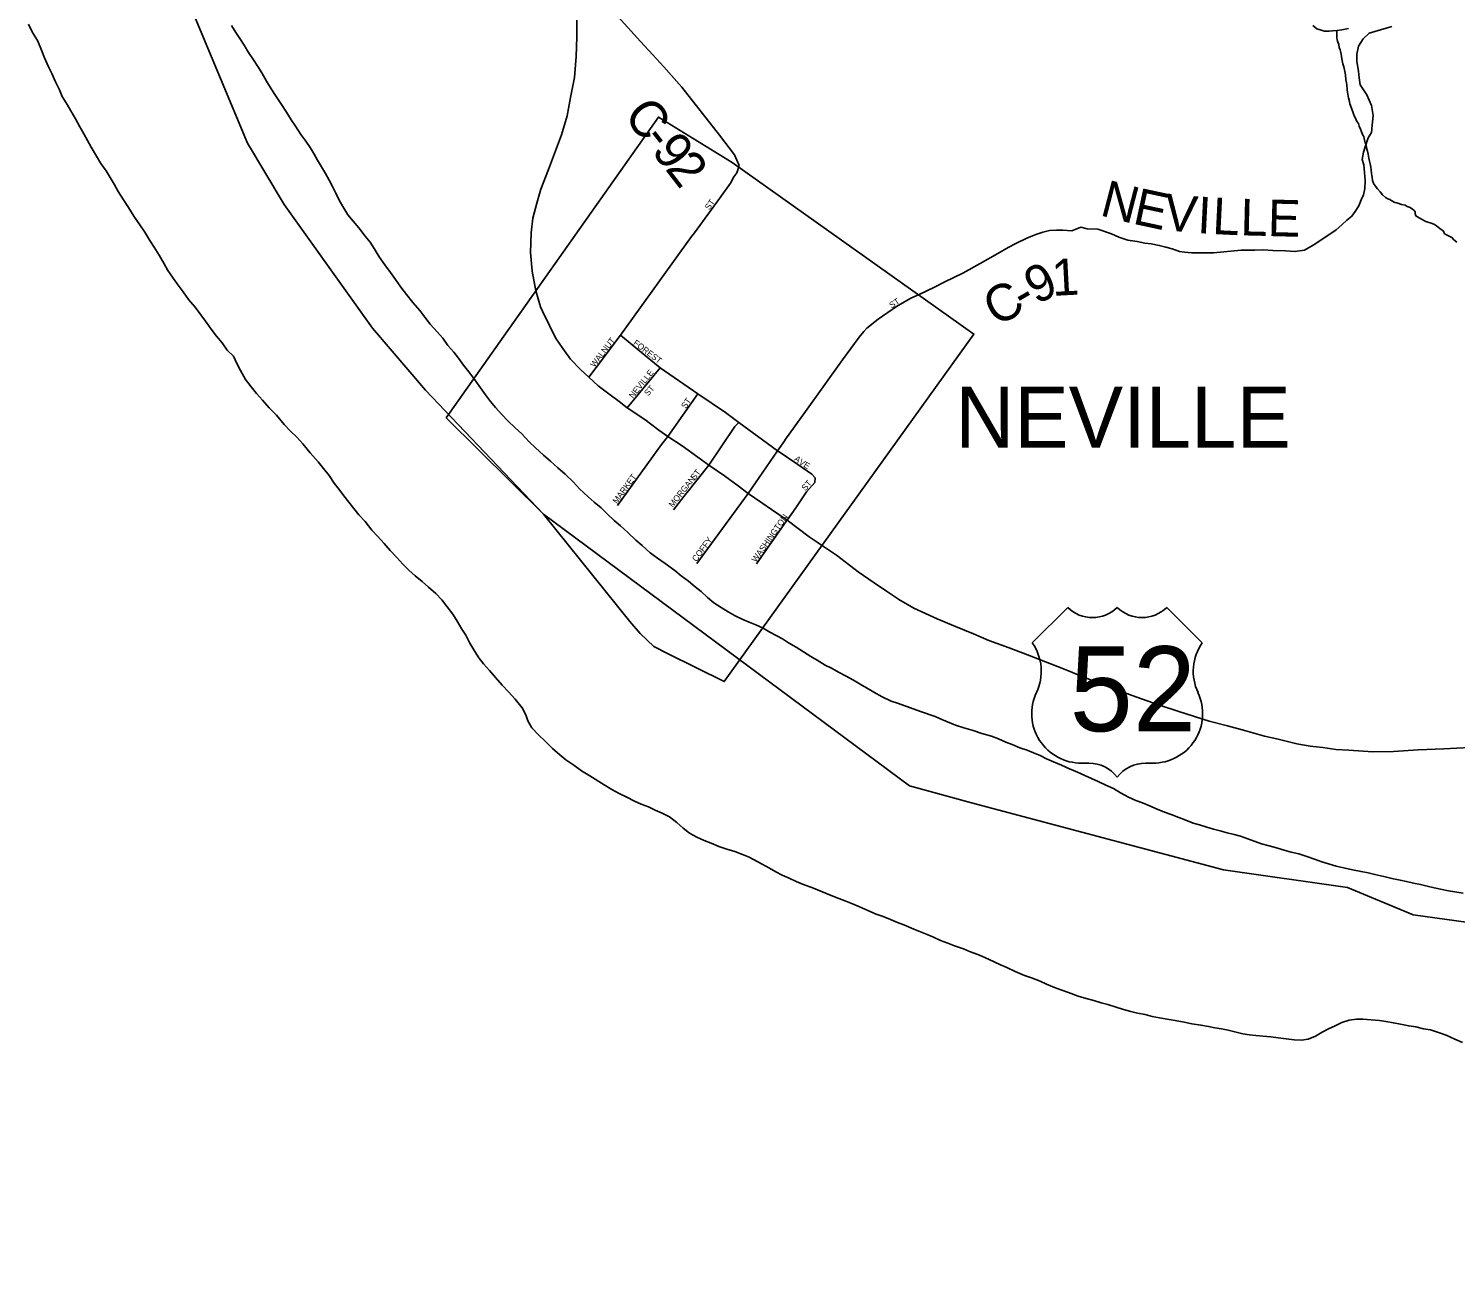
# Model space of a CAD drawing. Extents: x 1310247 to 1664935, y 235267 to 584339.
# Drawn here: x 1475295 to 1486990, y 292803 to 303045 of the extents above; entities that cross this region are included whole.
import ezdxf

# ---------------------------------------------------------------- set-up
doc = ezdxf.new("R2010")
doc.units = 0
for name, color, linetype in [('GM_X_City_Street', 7, 'Continuous'), ('GM_X_City_Street_Text', 7, 'Continuous'), ('GM_X_Corporation', 7, 'Continuous'), ('GM_X_Corporation_Text', 7, 'Continuous'), ('GM_X_County', 7, 'Continuous'), ('GM_X_County_Road', 7, 'Continuous'), ('GM_X_County_Road_Text', 7, 'Continuous'), ('GM_X_Major_River', 7, 'Continuous'), ('GM_X_Minor_River', 7, 'Continuous'), ('GM_X_Township', 7, 'Continuous'), ('GM_X_US_Location', 7, 'Continuous'), ('GM_X_US_Route', 7, 'Continuous'), ('GM_X_US_Shield', 7, 'Continuous')]:
    doc.layers.add(name, color=color, linetype=linetype)

msp = doc.modelspace()

# ---------------------------------------------------------------- linework, layer by layer
at = {"layer": 'GM_X_City_Street'}
for points in [[(1480752, 301371), (1480958, 301653), (1481049, 301779), (1481076, 301831), (1481100, 301864), (1481118, 301924)], [(1479887, 300188), (1479947, 300269), (1480146, 300533), (1480729, 301340), (1480752, 301371)], [(1481493, 299669), (1481494, 299671), (1481663, 299907), (1481965, 300330), (1482104, 300516), (1482141, 300564), (1482167, 300589), (1482259, 300665), (1482409, 300767), (1482525, 300837), (1482594, 300867)], [(1480146, 300533), (1480242, 300454), (1480472, 300266), (1480780, 300051), (1481008, 299898), (1481116, 299818), (1481433, 299586), (1481438, 299582)], [(1480202, 299938), (1480472, 300266)], [(1480505, 299665), (1480534, 299702), (1480780, 300051)], [(1480691, 299242), (1480870, 299468), (1481085, 299783), (1481116, 299818)], [(1480123, 299136), (1480483, 299636), (1480505, 299665)], [(1480771, 298661), (1481192, 299235), (1481433, 299586), (1481493, 299669)], [(1481438, 299582), (1481599, 299473), (1481716, 299393), (1481742, 299364)], [(1481508, 299010), (1481512, 299016), (1481585, 299118), (1481672, 299249), (1481739, 299325), (1481742, 299364)], [(1480580, 299102), (1480685, 299234), (1480691, 299242)], [(1481261, 298658), (1481508, 299010)]]:
    msp.add_lwpolyline(points, dxfattribs=at)
at = {"layer": 'GM_X_Corporation'}
msp.add_lwpolyline([(1478717, 299856), (1480458, 302319), (1481061, 301947), (1483043, 300541), (1480997, 297694), (1480537, 297921), (1480420, 297983), (1480308, 298087), (1480224, 298187), (1479516, 299067)], close=True, dxfattribs=at)
at = {"layer": 'GM_X_County'}
msp.add_lwpolyline([(1499689, 292803), (1497722, 293476), (1496583, 293865), (1493444, 294506), (1490796, 295103), (1488222, 295564), (1486642, 295784), (1486104, 296006), (1485089, 296153), (1483023, 296702), (1482514, 296841), (1479516, 299067), (1478549, 300083), (1478115, 300590), (1477391, 301603), (1477091, 302106), (1475982, 304757)], dxfattribs=at)
at = {"layer": 'GM_X_County_Road'}
for points in [[(1481118, 301924), (1481080, 302011), (1480959, 302172), (1480650, 302564), (1480501, 302731), (1480413, 302830), (1480312, 302939), (1480075, 303199), (1479930, 303332), (1479803, 303462), (1479743, 303488)], [(1482594, 300867), (1482719, 300927), (1482806, 300970), (1482952, 301042), (1483094, 301119), (1483240, 301201), (1483323, 301251), (1483388, 301283), (1483483, 301329), (1483558, 301361), (1483607, 301377), (1483663, 301390), (1483721, 301392), (1483771, 301393), (1483847, 301387), (1483920, 301418), (1483972, 301403), (1484058, 301400), (1484170, 301363), (1484231, 301335), (1484304, 301312), (1484382, 301300), (1484444, 301287), (1484496, 301282), (1484562, 301268), (1484617, 301254), (1484667, 301239), (1484728, 301219), (1484770, 301212), (1484830, 301207), (1485008, 301208), (1485233, 301230), (1485345, 301230), (1485415, 301232), (1485494, 301227), (1485596, 301224), (1485674, 301217), (1485752, 301230), (1485825, 301270), (1485944, 301349), (1486013, 301397), (1486060, 301436), (1486101, 301475), (1486142, 301507), (1486167, 301545), (1486197, 301592), (1486217, 301642), (1486235, 301682), (1486247, 301735), (1486250, 301799), (1486245, 301865), (1486238, 301929), (1486225, 301972), (1486235, 302032), (1486254, 302083), (1486274, 302150), (1486302, 302194), (1486308, 302254), (1486315, 302333), (1486302, 302414), (1486264, 302501), (1486210, 302583), (1486201, 302640), (1486194, 302696), (1486183, 302774), (1486182, 302834), (1486194, 302902), (1486233, 302960), (1486284, 303007), (1486468, 303061)]]:
    msp.add_lwpolyline(points, dxfattribs=at)
at = {"layer": 'GM_X_Major_River'}
for points in [[(1475295, 303082), (1475326, 303019), (1475370, 302942), (1475401, 302868), (1475427, 302805), (1475460, 302732), (1475485, 302678), (1475517, 302609), (1475548, 302542), (1475571, 302488), (1475612, 302423), (1475643, 302372), (1475681, 302306), (1475716, 302239), (1475749, 302182), (1475778, 302128), (1475809, 302073), (1475851, 301998), (1475888, 301939), (1475931, 301878), (1475996, 301769), (1476031, 301710), (1476074, 301641), (1476115, 301580), (1476159, 301509), (1476206, 301438), (1476247, 301376), (1476289, 301307), (1476324, 301254), (1476365, 301189), (1476407, 301116), (1476438, 301062), (1476475, 301007), (1476512, 300952), (1476563, 300889), (1476607, 300824), (1476660, 300761), (1476746, 300647), (1476793, 300582), (1476835, 300525), (1476882, 300470), (1476923, 300411), (1476974, 300360), (1477003, 300300), (1477032, 300243), (1477074, 300170), (1477121, 300109), (1477164, 300056), (1477213, 300001), (1477268, 299938), (1477326, 299877), (1477391, 299802), (1477442, 299746), (1477493, 299697), (1477542, 299642), (1477602, 299569), (1477669, 299496), (1477712, 299441), (1477759, 299382), (1477801, 299321), (1477840, 299268), (1477879, 299217), (1477920, 299164), (1478002, 299061), (1478053, 299006), (1478110, 298936), (1478155, 298885), (1478209, 298826), (1478258, 298769)], [(1479987, 299117), (1479932, 299164), (1479881, 299209), (1479812, 299274), (1479761, 299329), (1479692, 299393), (1479633, 299446), (1479572, 299499), (1479517, 299549), (1479450, 299610), (1479399, 299659), (1479337, 299724), (1479284, 299773), (1479223, 299831), (1479174, 299882), (1479121, 299939), (1479082, 299990), (1479041, 300045), (1478998, 300101), (1478952, 300166), (1478903, 300233), (1478860, 300288), (1478819, 300343), (1478780, 300394), (1478731, 300449), (1478690, 300508), (1478644, 300561), (1478587, 300624), (1478544, 300681), (1478501, 300736), (1478446, 300799), (1478392, 300866), (1478347, 300925), (1478302, 300988), (1478261, 301047), (1478215, 301110), (1478168, 301175), (1478129, 301242), (1478094, 301295), (1478053, 301345), (1478001, 301413), (1477956, 301467), (1477913, 301518), (1477870, 301587), (1477841, 301638), (1477814, 301695), (1477785, 301751), (1477759, 301804), (1477728, 301858), (1477695, 301913), (1477664, 301966), (1477635, 302016), (1477602, 302071), (1477567, 302122), (1477528, 302177), (1477483, 302246), (1477448, 302298), (1477410, 302361), (1477363, 302430), (1477324, 302487), (1477284, 302552), (1477245, 302615), (1477208, 302682), (1477175, 302734), (1477140, 302789), (1477098, 302850), (1477061, 302909), (1477026, 302963), (1476993, 303014), (1476958, 303069)], [(1486147, 296152), (1486085, 296165), (1486013, 296181), (1485949, 296200), (1485894, 296217), (1485834, 296239), (1485771, 296262), (1485705, 296283), (1485643, 296297), (1485587, 296314), (1485524, 296331), (1485464, 296348), (1485400, 296366), (1485287, 296406), (1485229, 296427), (1485176, 296440), (1485118, 296456), (1485062, 296471), (1485008, 296484), (1484953, 296501), (1484891, 296520), (1484839, 296535), (1484780, 296559), (1484724, 296580), (1484659, 296605), (1484605, 296624), (1484546, 296649), (1484478, 296679), (1484426, 296700), (1484369, 296721), (1484309, 296748), (1484246, 296782), (1484187, 296817), (1484125, 296846), (1484062, 296876), (1484006, 296901), (1483953, 296924), (1483893, 296951), (1483828, 296980), (1483760, 297010), (1483695, 297037), (1483639, 297062), (1483586, 297088), (1483532, 297111), (1483479, 297132), (1483419, 297151), (1483357, 297178), (1483306, 297199), (1483246, 297225), (1483187, 297246), (1483109, 297269), (1483036, 297293), (1482962, 297314), (1482892, 297336), (1482779, 297384), (1482726, 297407), (1482606, 297450), (1482553, 297467), (1482416, 297516), (1482364, 297535), (1482291, 297568), (1482223, 297608), (1482162, 297643), (1482111, 297674), (1482057, 297705), (1481992, 297741), (1481940, 297768), (1481875, 297803), (1481824, 297828), (1481758, 297870), (1481707, 297901), (1481646, 297938), (1481586, 297975), (1481525, 298012), (1481474, 298044), (1481422, 298073), (1481371, 298100), (1481315, 298131), (1481256, 298160), (1481200, 298181), (1481149, 298204), (1481087, 298234), (1481028, 298267), (1480973, 298302), (1480913, 298339), (1480860, 298382), (1480809, 298433), (1480758, 298470), (1480703, 298516), (1480644, 298561), (1480591, 298604), (1480512, 298662), (1480451, 298705), (1480389, 298750), (1480325, 298808), (1480272, 298853), (1480207, 298916), (1480148, 298969), (1480095, 299014), (1480040, 299066), (1479987, 299117)], [(1478258, 298769), (1478313, 298710), (1478362, 298657), (1478413, 298608), (1478464, 298561), (1478521, 298514), (1478574, 298467), (1478633, 298415), (1478682, 298364), (1478725, 298307), (1478772, 298246), (1478809, 298188), (1478847, 298125), (1478878, 298074), (1478913, 298009), (1478952, 297940), (1478985, 297890), (1479024, 297839), (1479073, 297784), (1479121, 297727), (1479178, 297666), (1479229, 297611), (1479284, 297549), (1479341, 297478), (1479371, 297423), (1479386, 297373), (1479419, 297316), (1479474, 297259), (1479531, 297202), (1479590, 297147), (1479649, 297095), (1479700, 297054), (1479765, 297009), (1479828, 296964), (1479896, 296922), (1480014, 296848), (1480075, 296810), (1480137, 296777), (1480198, 296746), (1480262, 296715), (1480317, 296691), (1480375, 296668), (1480432, 296641), (1480488, 296616), (1480547, 296587), (1480608, 296539), (1480659, 296492), (1480712, 296451), (1480772, 296418), (1480833, 296391), (1480889, 296371), (1480952, 296344), (1481018, 296321), (1481084, 296303), (1481147, 296278), (1481201, 296255), (1481308, 296199), (1481367, 296165), (1481419, 296136), (1481472, 296109), (1481528, 296084), (1481587, 296057), (1481653, 296029), (1481716, 296006), (1481807, 295968), (1481873, 295941), (1481936, 295917), (1481994, 295896), (1482048, 295873), (1482099, 295850), (1482175, 295818), (1482242, 295789), (1482300, 295768), (1482359, 295745), (1482417, 295721), (1482470, 295700), (1482550, 295665), (1482605, 295643), (1482659, 295622), (1482711, 295601), (1482770, 295574), (1482830, 295551), (1482883, 295530), (1482957, 295504), (1483008, 295483), (1483076, 295458), (1483134, 295432), (1483209, 295397), (1483260, 295374), (1483314, 295351), (1483381, 295319), (1483459, 295286), (1483514, 295266), (1483586, 295239), (1483637, 295216), (1483705, 295188), (1483765, 295167), (1483818, 295146), (1483898, 295116), (1483963, 295097), (1484027, 295080)], [(1487053, 295961), (1486934, 295980), (1486880, 295991), (1486816, 296004), (1486758, 296018), (1486704, 296031), (1486647, 296042), (1486589, 296055), (1486537, 296066), (1486469, 296082), (1486404, 296097), (1486330, 296114), (1486274, 296126), (1486216, 296137), (1486147, 296152)], [(1484027, 295080), (1484085, 295062), (1484142, 295047), (1484210, 295026), (1484270, 295007), (1484329, 294991), (1484385, 294978), (1484447, 294965), (1484505, 294950), (1484565, 294939), (1484626, 294929), (1484694, 294916), (1484766, 294904), (1484830, 294891), (1484904, 294880), (1484965, 294868), (1485019, 294857), (1485073, 294848), (1485127, 294837), (1485181, 294824), (1485248, 294808), (1485302, 294799), (1485354, 294794), (1485410, 294789), (1485476, 294782), (1485538, 294774), (1485602, 294767), (1485668, 294760), (1485728, 294756), (1485784, 294763), (1485844, 294790), (1485897, 294821), (1485950, 294850), (1486004, 294873), (1486059, 294900), (1486119, 294921), (1486180, 294928), (1486234, 294928), (1486300, 294923), (1486367, 294916), (1486419, 294909), (1486481, 294897), (1486539, 294886), (1486607, 294873), (1486665, 294864), (1486728, 294850), (1486786, 294841), (1486852, 294820), (1486915, 294796), (1486985, 294765), (1487048, 294738)]]:
    msp.add_lwpolyline(points, dxfattribs=at)
at = {"layer": 'GM_X_Minor_River'}
for points in [[(1485821, 303070), (1485853, 303044), (1485918, 303023), (1485954, 303024), (1485982, 303026), (1486018, 303029), (1486060, 303035), (1486113, 303046)], [(1486018, 303029), (1486017, 302967), (1486021, 302955), (1486023, 302943), (1486035, 302913), (1486036, 302889), (1486044, 302870), (1486050, 302850), (1486052, 302836), (1486059, 302798), (1486065, 302770), (1486067, 302756), (1486075, 302730), (1486082, 302693), (1486088, 302667), (1486091, 302625), (1486097, 302599), (1486099, 302585), (1486102, 302545), (1486106, 302522), (1486112, 302478), (1486121, 302448), (1486123, 302428), (1486137, 302394), (1486154, 302345), (1486162, 302325), (1486170, 302311), (1486182, 302283), (1486194, 302266), (1486201, 302246), (1486213, 302220), (1486221, 302200), (1486231, 302172), (1486238, 302160), (1486242, 302143), (1486250, 302109), (1486258, 302091), (1486261, 302067), (1486269, 302039), (1486275, 302015), (1486280, 301984), (1486286, 301958), (1486292, 301936), (1486296, 301908), (1486299, 301888), (1486303, 301858), (1486305, 301840), (1486307, 301828), (1486310, 301799), (1486318, 301779), (1486324, 301767), (1486350, 301733), (1486372, 301706), (1486393, 301682), (1486417, 301662), (1486435, 301651), (1486451, 301643), (1486469, 301633), (1486493, 301620), (1486509, 301616), (1486549, 301602), (1486577, 301597), (1486595, 301587), (1486619, 301579), (1486639, 301566), (1486651, 301554), (1486659, 301542), (1486659, 301530), (1486666, 301510), (1486706, 301485), (1486746, 301463), (1486800, 301448), (1486818, 301440), (1486834, 301428), (1486862, 301407), (1486892, 301385), (1486900, 301363), (1486928, 301348), (1486961, 301332), (1486977, 301313), (1487001, 301295)]]:
    msp.add_lwpolyline(points, dxfattribs=at)
at = {"layer": 'GM_X_Township'}
msp.add_lwpolyline([(1499669, 302157), (1498859, 298544), (1498658, 297646), (1498111, 295209), (1497722, 293476), (1496583, 293865), (1493444, 294506), (1490796, 295103), (1488222, 295564), (1486642, 295784), (1486104, 296006), (1485089, 296153), (1483023, 296702), (1482514, 296841), (1479516, 299067), (1478549, 300083), (1478115, 300590), (1477391, 301603), (1477091, 302106), (1475982, 304757)], dxfattribs=at)
at = {"layer": 'GM_X_US_Route'}
for points in [[(1479788, 303114), (1479788, 302975), (1479784, 302817), (1479769, 302644), (1479737, 302480), (1479709, 302331), (1479662, 302173), (1479556, 301891), (1479493, 301729), (1479462, 301614), (1479428, 301490), (1479415, 301372), (1479410, 301210), (1479423, 301056), (1479453, 300897), (1479491, 300764), (1479508, 300728)], [(1479508, 300728), (1479564, 300611), (1479613, 300511), (1479674, 300423), (1479736, 300336), (1479823, 300248), (1479887, 300188), (1479965, 300118), (1480052, 300052), (1480137, 299990), (1480202, 299938), (1480346, 299843), (1480461, 299755), (1480534, 299702), (1480652, 299627), (1480781, 299533), (1480870, 299468), (1480998, 299379), (1481111, 299297), (1481192, 299235), (1481305, 299160), (1481384, 299105), (1481512, 299016), (1481692, 298881), (1481768, 298830)], [(1481768, 298830), (1481778, 298824), (1481918, 298729), (1482095, 298594), (1482227, 298503), (1482328, 298435), (1482416, 298376)], [(1482416, 298376), (1482428, 298367), (1482550, 298297), (1482741, 298208), (1482893, 298145), (1483039, 298085), (1483165, 298032), (1483333, 297970), (1483483, 297912), (1483777, 297799), (1484073, 297679), (1484267, 297608), (1484369, 297568), (1484564, 297501), (1484723, 297448), (1484972, 297371), (1485122, 297332), (1485271, 297291), (1485426, 297248), (1485525, 297224), (1485689, 297185), (1485798, 297165), (1485902, 297154), (1486009, 297139), (1486116, 297131), (1486313, 297118), (1486481, 297122), (1486685, 297135), (1486895, 297143), (1487108, 297154)]]:
    msp.add_lwpolyline(points, dxfattribs=at)
at = {"layer": 'GM_X_US_Shield'}
for p, q in [((1483812, 298302), (1483522, 298012)), ((1484914, 298012), (1484624, 298302)), ((1483928, 297026), (1483986, 297026)), ((1484450, 297026), (1484508, 297026))]:
    msp.add_line(p, q, dxfattribs=at)
for centre, radius, start, end in [((1484015, 298509), 290, 225.573, 314.427), ((1484421, 298509), 290, 225.573, 314.427), ((1483189, 297779), 406, 334.5471, 35.0009), ((1485247, 297779), 406, 144.9991, 205.4529), ((1483923, 297432), 406, 154.8319, 270.6383), ((1484512, 297432), 406, 269.3617, 25.1681), ((1483986, 296736), 290, 36.8699, 90), ((1484450, 296736), 290, 90, 143.1301)]:
    msp.add_arc(centre, radius, start, end, dxfattribs=at)

# ---------------------------------------------------------------- texts
at = {"layer": 'GM_X_City_Street_Text'}
for s, rotation, p in [('ST', 55.2978, (1480875, 301554)), ('ST', 32.7344, (1482369, 300751)), ('WALNUT', 52.3749, (1479934, 300265)), ('FOREST', 322.6963, (1480246, 300460)), ('NEVILLE', 51.1893, (1480250, 300010)), ('ST', 50.1994, (1480374, 300030)), ('ST', 55.3072, (1480681, 299926)), ('A', 322.8984, (1481566, 299510)), ('V', 326.778, (1481604, 299481)), ('MARKET', 53.9015, (1480118, 299147)), ('ST', 52.4371, (1480756, 299341)), ('E', 327.9856, (1481642, 299456)), ('MORGAN', 51.4836, (1480576, 299117)), ('ST', 49.7585, (1481663, 299253)), ('WASHINGTON', 54.9575, (1481258, 298667)), ('COFFY', 53.88, (1480769, 298672))]:
    msp.add_text(s, height=50, rotation=rotation, dxfattribs=at).set_placement(p)
at = {"layer": 'GM_X_Corporation_Text'}
msp.add_text('NEVILLE', height=500, rotation=0, dxfattribs=at).set_placement((1482891, 299611))
at = {"layer": 'GM_X_County_Road_Text'}
for s, rotation, p in [('C', 308.2197, (1480165, 302330)), ('-', 308.2087, (1480318, 302137)), ('9', 308.1096, (1480394, 302040)), ('2', 307.7463, (1480507, 301895)), ('N', 345.4381, (1484067, 301517)), ('E', 347.8442, (1484336, 301448)), ('V', 354.5189, (1484592, 301395)), ('I', 357.1087, (1484870, 301369)), ('L', 357.1864, (1484993, 301362)), ('L', 358.576, (1485225, 301351)), ('E', 358.5213, (1485449, 301345)), ('1', 3.0378, (1483688, 300854)), ('9', 26.515, (1483554, 300780)), ('C', 28.1466, (1483225, 300599)), ('-', 29.9647, (1483452, 300720))]:
    msp.add_text(s, height=300, rotation=rotation, dxfattribs=at).set_placement(p)
at = {"layer": 'GM_X_US_Location'}
for s in ['/', '0']:
    msp.add_text(s, height=1, dxfattribs=at).set_placement((1484217, 297630))
msp.add_text('52', height=1, rotation=0, dxfattribs=at).set_placement((1484011, 297423))
at = {"layer": 'GM_X_US_Shield'}
msp.add_text('52', height=696.1, dxfattribs=at).set_placement((1483828, 297287))

doc.saveas('drawing.dxf')
